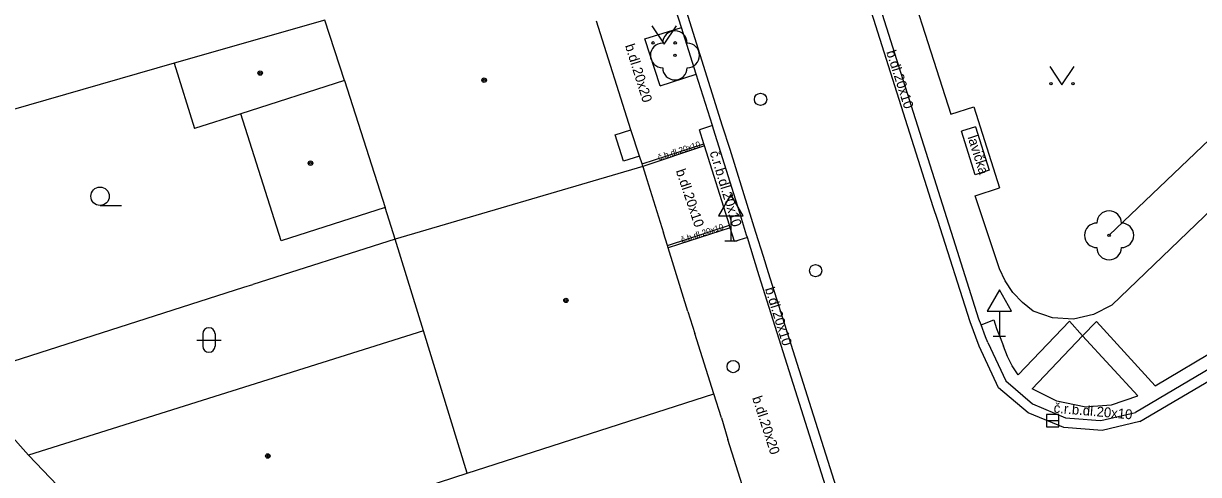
# Model space of a CAD drawing. Extents: x -596229 to -595156, y -1161237 to -1159376.
# Drawn here: x -595820.24 to -595772.39, y -1160385.85 to -1160367.48 of the extents above; entities that cross this region are included whole.
import ezdxf

# ---------------------------------------------------------------- set-up
doc = ezdxf.new("R2010")
doc.units = 0
for name, color, linetype in [('DOP - rozhrani ploch obecne', 7, 'Continuous'), ('Level 22', 7, 'Continuous'), ('Level 27', 7, 'Continuous'), ('Level 28', 7, 'Continuous'), ('Level 31', 7, 'Continuous'), ('Level 34', 7, 'Continuous'), ('Level 36', 7, 'Continuous'), ('Level 39', 7, 'Continuous'), ('TM - budovy zdene_ betonove - NP', 7, 'Continuous'), ('TM - budovy zdene_ betonove - VP', 7, 'Continuous'), ('TM - chodniky - VP', 7, 'Continuous'), ('TM - komunikace - VP', 7, 'Continuous'), ('TM - lavicka', 7, 'Continuous'), ('TM - plot zivy neuzavreny', 7, 'Continuous'), ('TM - popis povrchu', 7, 'Continuous'), ('TM - poznamka', 7, 'Continuous'), ('TM - rozhrani mezi zpev. plochami mezi sebou - VP', 7, 'Continuous'), ('TM - vstup do budovy - zdene_ betonove', 7, 'Continuous'), ('TM - vstup do budovy - zdene_ betonove  - shora neviditelny', 7, 'Continuous')]:
    doc.layers.add(name, color=color, linetype=linetype)

msp = doc.modelspace()

# ---------------------------------------------------------------- linework, layer by layer
at = {"layer": 'DOP - rozhrani ploch obecne'}
for points in [[(-595805.1, -1160376.27), (-595810.9, -1160378.11)], [(-595822.83, -1160381.93), (-595811.26, -1160378.22)], [(-595811.26, -1160378.22), (-595810.9, -1160378.11)], [(-595822.83, -1160381.93), (-595820.03, -1160385.07)]]:
    msp.add_lwpolyline(points, dxfattribs=at)
at = {"layer": 'Level 22'}
for centre in [(-595793.71, -1160368.78), (-595776.03, -1160376.11)]:
    msp.add_circle(centre, 0.05, dxfattribs=at)
for centre, start, end in [((-595793.71, -1160368.28), 0, 180), ((-595794.21, -1160368.78), 90, 270), ((-595793.21, -1160368.78), 270, 90), ((-595793.71, -1160369.28), 180, 0), ((-595776.03, -1160375.61), 0, 180), ((-595776.53, -1160376.11), 90, 270), ((-595775.53, -1160376.11), 270, 90), ((-595776.03, -1160376.61), 180, 0)]:
    msp.add_arc(centre, 0.5, start, end, dxfattribs=at)
at = {"layer": 'Level 27'}
msp.add_line((-595778.58, -1160383.66), (-595778.08, -1160383.66), dxfattribs=at)
msp.add_lwpolyline([(-595778.58, -1160383.91), (-595778.08, -1160383.91), (-595778.08, -1160383.41), (-595778.58, -1160383.41)], close=True, dxfattribs=at)
at = {"layer": 'Level 28'}
for centre in [(-595790.22, -1160370.57), (-595787.98, -1160377.55)]:
    msp.add_circle(centre, 0.25, dxfattribs=at)
at = {"layer": 'Level 31'}
msp.add_circle((-595791.34, -1160381.46), 0.25, dxfattribs=at)
at = {"layer": 'Level 34'}
for p, q in [((-595791.43, -1160375.312), (-595791.43, -1160376.33)), ((-595791.68, -1160376.33), (-595791.18, -1160376.33)), ((-595780.5, -1160379.202), (-595780.5, -1160380.22)), ((-595780.75, -1160380.22), (-595780.25, -1160380.22))]:
    msp.add_line(p, q, dxfattribs=at)
for points in [[(-595791.93, -1160375.312), (-595790.93, -1160375.312), (-595791.43, -1160374.446)], [(-595781, -1160379.202), (-595780, -1160379.202), (-595780.5, -1160378.336)]]:
    msp.add_lwpolyline(points, close=True, dxfattribs=at)
at = {"layer": 'Level 36'}
for p, q in [((-595817.12, -1160374.895), (-595816.245, -1160374.895)), ((-595813.186, -1160380.376), (-595812.186, -1160380.376)), ((-595812.936, -1160380.126), (-595812.936, -1160380.626)), ((-595812.436, -1160380.126), (-595812.436, -1160380.626))]:
    msp.add_line(p, q, dxfattribs=at)
for points in [[(-595794.65, -1160367.57), (-595794.15, -1160368.32), (-595793.65, -1160367.57)], [(-595778.45, -1160369.23), (-595777.95, -1160369.98), (-595777.45, -1160369.23)]]:
    msp.add_lwpolyline(points, dxfattribs=at)
for centre, radius in [((-595794.6, -1160368.27), 0.05), ((-595793.701, -1160368.27), 0.05), ((-595778.4, -1160369.93), 0.05), ((-595777.501, -1160369.93), 0.05), ((-595817.12, -1160374.52), 0.375)]:
    msp.add_circle(centre, radius, dxfattribs=at)
for centre, start, end in [((-595812.686, -1160380.126), 0, 180), ((-595812.686, -1160380.626), 180, 0)]:
    msp.add_arc(centre, 0.25, start, end, dxfattribs=at)
at = {"layer": 'Level 39'}
for centre, radius in [((-595810.6, -1160369.5), 0.09), ((-595810.6, -1160369.5), 0.0398), ((-595801.48, -1160369.79), 0.09), ((-595801.48, -1160369.79), 0.0398), ((-595808.55, -1160373.17), 0.09), ((-595808.55, -1160373.17), 0.0398), ((-595798.15, -1160378.76), 0.09), ((-595798.15, -1160378.76), 0.0398), ((-595810.29, -1160385.1), 0.09), ((-595810.29, -1160385.1), 0.0398)]:
    msp.add_circle(centre, radius, dxfattribs=at)
at = {"layer": 'TM - budovy zdene_ betonove - NP'}
for points in [[(-595796.15, -1160372.02), (-595795.5, -1160371.81)], [(-595795.16, -1160372.88), (-595795.81, -1160373.09)]]:
    msp.add_lwpolyline(points, dxfattribs=at)
at = {"layer": 'TM - budovy zdene_ betonove - VP'}
for points in [[(-595807.97, -1160367.34), (-595814.1, -1160369.1)], [(-595807.16, -1160369.8), (-595807.97, -1160367.34)], [(-595795.5, -1160371.81), (-595796.9, -1160367.39)], [(-595814.1, -1160369.1), (-595821.55, -1160371.24)], [(-595814.1, -1160369.1), (-595813.27, -1160371.76)], [(-595807.16, -1160369.8), (-595811.39, -1160371.16)], [(-595807.16, -1160369.8), (-595805.51, -1160374.98)], [(-595811.39, -1160371.16), (-595813.27, -1160371.76)], [(-595809.75, -1160376.33), (-595811.39, -1160371.16)], [(-595795.16, -1160372.88), (-595795.5, -1160371.81)], [(-595795.05, -1160373.2), (-595795.16, -1160372.88)], [(-595795.02, -1160373.3), (-595795.05, -1160373.2)], [(-595795.02, -1160373.3), (-595805.1, -1160376.27)], [(-595795.02, -1160373.3), (-595794.85, -1160373.84)], [(-595805.51, -1160374.98), (-595809.75, -1160376.33)], [(-595805.1, -1160376.27), (-595805.51, -1160374.98)], [(-595794.02, -1160376.52), (-595794.18, -1160376.01)], [(-595803.95, -1160380), (-595805.1, -1160376.27)], [(-595793.99, -1160376.62), (-595794.02, -1160376.52)], [(-595793.18, -1160379.21), (-595793.99, -1160376.62)], [(-595803.95, -1160380), (-595820.03, -1160385.07)], [(-595802.17, -1160385.8), (-595803.95, -1160380)], [(-595792.13, -1160382.57), (-595792.9, -1160380.11)], [(-595802.17, -1160385.8), (-595792.13, -1160382.57)], [(-595791.82, -1160383.54), (-595792.13, -1160382.57)], [(-595789.44, -1160390.8), (-595789.53, -1160390.83), (-595791.55, -1160384.43)], [(-595820.03, -1160385.07), (-595815.33, -1160390)], [(-595807.85, -1160387.64), (-595802.17, -1160385.8)]]:
    msp.add_lwpolyline(points, dxfattribs=at)
at = {"layer": 'TM - chodniky - VP'}
for points in [[(-595784.93, -1160363.5), (-595782.47, -1160371.17)], [(-595761.87, -1160365.45), (-595775.92, -1160378.95)], [(-595794.93, -1160368.11), (-595793.44, -1160367.64)], [(-595794.31, -1160370.02), (-595794.93, -1160368.11)], [(-595794.31, -1160370.02), (-595792.84, -1160369.55)], [(-595782.47, -1160371.17), (-595781.54, -1160370.88), (-595780.49, -1160374.17)], [(-595780.5, -1160377.47), (-595781.49, -1160374.5), (-595780.49, -1160374.17)], [(-595779.12, -1160379.2), (-595779.56, -1160378.85), (-595779.95, -1160378.44), (-595780.26, -1160377.97), (-595780.5, -1160377.47)], [(-595775.92, -1160378.95), (-595776.66, -1160379.34), (-595777.48, -1160379.52), (-595778.33, -1160379.47), (-595779.12, -1160379.2)]]:
    msp.add_lwpolyline(points, dxfattribs=at)
at = {"layer": 'TM - komunikace - VP'}
for points in [[(-595781.24, -1160379.75), (-595781.33, -1160379.52), (-595782.37, -1160376.25), (-595782.64, -1160375.4), (-595788.22, -1160357.75), (-595788.79, -1160355.96)], [(-595793.44, -1160367.64), (-595793.55, -1160367.3), (-595793.66, -1160366.96)], [(-595792.84, -1160369.55), (-595793.44, -1160367.64)], [(-595792.18, -1160371.64), (-595792.84, -1160369.55)], [(-595790.76, -1160376.2), (-595790.79, -1160376.1), (-595791.08, -1160375.15), (-595791.84, -1160372.73), (-595792.14, -1160371.78), (-595792.18, -1160371.64)], [(-595787.42, -1160386.84), (-595787.5, -1160386.58), (-595790.28, -1160377.76), (-595790.49, -1160377.09), (-595790.76, -1160376.2)], [(-595780.97, -1160380.47), (-595781.06, -1160380.24), (-595781.24, -1160379.75)], [(-595780.97, -1160380.47), (-595780.24, -1160382.04)], [(-595771.23, -1160381.13), (-595774.96, -1160383.33)], [(-595780.24, -1160382.04), (-595779.15, -1160382.98), (-595777.81, -1160383.54), (-595777.26, -1160383.58), (-595776.57, -1160383.64), (-595776.37, -1160383.66), (-595774.96, -1160383.33)]]:
    msp.add_lwpolyline(points, dxfattribs=at)
at = {"layer": 'TM - lavicka'}
for points in [[(-595781.47, -1160371.69), (-595782.04, -1160371.87)], [(-595781.47, -1160371.69), (-595780.91, -1160373.46)], [(-595780.91, -1160373.46), (-595781.48, -1160373.64), (-595782.04, -1160371.87)]]:
    msp.add_lwpolyline(points, dxfattribs=at)
at = {"layer": 'TM - plot zivy neuzavreny'}
msp.add_lwpolyline([(-595765.24, -1160365.8), (-595776.03, -1160376.11)], dxfattribs=at)
at = {"layer": 'TM - rozhrani mezi zpev. plochami mezi sebou - VP'}
for points in [[(-595783.01, -1160375.51), (-595783.19, -1160374.95), (-595789.17, -1160356.08), (-595789.39, -1160355.34), (-595789.51, -1160354.95)], [(-595789.9, -1160377.64), (-595790.11, -1160376.97), (-595790.41, -1160375.99), (-595790.71, -1160375.03), (-595791.46, -1160372.62), (-595791.77, -1160371.66), (-595793.17, -1160367.19), (-595793.47, -1160366.23), (-595795.66, -1160359.28), (-595795.96, -1160358.31), (-595796.22, -1160357.47)], [(-595792.18, -1160371.64), (-595792.71, -1160371.81)], [(-595792.53, -1160372.38), (-595792.71, -1160371.81)], [(-595795.05, -1160373.2), (-595792.53, -1160372.38)], [(-595792.5, -1160372.47), (-595795.02, -1160373.3)], [(-595792.5, -1160372.47), (-595792.53, -1160372.38)], [(-595791.49, -1160375.7), (-595792.5, -1160372.47)], [(-595780.53, -1160382.32), (-595781.32, -1160380.62), (-595781.69, -1160379.64), (-595783.01, -1160375.51)], [(-595794.02, -1160376.52), (-595791.49, -1160375.7)], [(-595791.46, -1160375.8), (-595793.99, -1160376.62)], [(-595791.46, -1160375.8), (-595791.49, -1160375.7)], [(-595791.29, -1160376.36), (-595791.46, -1160375.8)], [(-595790.76, -1160376.2), (-595791.29, -1160376.36)], [(-595785.72, -1160391.64), (-595786.81, -1160387.43), (-595789.9, -1160377.64)], [(-595781.24, -1160379.75), (-595780.73, -1160379.55)], [(-595780.73, -1160379.55), (-595780.61, -1160379.91)], [(-595780.61, -1160379.91), (-595780.47, -1160380.27)], [(-595777.64, -1160379.61), (-595779.74, -1160381.8)], [(-595777.64, -1160379.61), (-595777.11, -1160380.2)], [(-595777.11, -1160380.2), (-595776.55, -1160379.62), (-595774.15, -1160382.24)], [(-595774.78, -1160383.69), (-595771.69, -1160381.88), (-595770.84, -1160381.37), (-595767.86, -1160379.62)], [(-595780.47, -1160380.27), (-595780.33, -1160380.62)], [(-595777.11, -1160380.2), (-595779.17, -1160382.36)], [(-595777.11, -1160380.2), (-595774.86, -1160382.65)], [(-595779.74, -1160381.8), (-595779.98, -1160381.43), (-595780.17, -1160381.04), (-595780.33, -1160380.62)], [(-595774.15, -1160382.24), (-595771.51, -1160380.66)], [(-595774.78, -1160383.69), (-595776.31, -1160384.06), (-595777.88, -1160383.94), (-595779.33, -1160383.34), (-595780.53, -1160382.32)], [(-595777.05, -1160383.1), (-595778.16, -1160382.87), (-595779.17, -1160382.36)], [(-595775.93, -1160383.02), (-595774.86, -1160382.65)], [(-595777.05, -1160383.1), (-595775.93, -1160383.02)]]:
    msp.add_lwpolyline(points, dxfattribs=at)
at = {"layer": 'TM - vstup do budovy - zdene_ betonove'}
for points in [[(-595794.85, -1160373.84), (-595794.18, -1160376.01)], [(-595793.18, -1160379.21), (-595792.9, -1160380.11)], [(-595791.82, -1160383.54), (-595791.55, -1160384.43)]]:
    msp.add_lwpolyline(points, dxfattribs=at)
at = {"layer": 'TM - vstup do budovy - zdene_ betonove  - shora neviditelny'}
msp.add_lwpolyline([(-595795.81, -1160373.09), (-595796.15, -1160372.02)], dxfattribs=at)

# ---------------------------------------------------------------- texts
at = {"layer": 'TM - popis povrchu'}
for s, height, rotation, p in [('b.dl.20x20', 0.4, 287.5353, (-595795.75, -1160368.38)), ('b.dl.20x10', 0.4, 287.7587, (-595785.11, -1160368.64)), ('č.b.dl.20x10', 0.25, 18, (-595794.36, -1160373.06)), ('č.r.b.dl.20x10', 0.4, 287, (-595792.3, -1160372.73)), ('b.dl.20x10', 0.4, 288.6619, (-595793.68, -1160373.48)), ('č.b.dl.20x10', 0.25, 18, (-595793.42, -1160376.42)), ('b.dl.20x10', 0.4, 287.3597, (-595790.05, -1160378.29)), ('b.dl.20x20', 0.4, 288, (-595790.57, -1160382.73)), ('č.r.b.dl.20x10', 0.4, 355, (-595778.3, -1160383.33))]:
    msp.add_text(s, height=height, rotation=rotation, dxfattribs=at).set_placement(p)
at = {"layer": 'TM - poznamka'}
msp.add_text('lavička', height=0.4, rotation=287.7587, dxfattribs=at).set_placement((-595781.8, -1160372.11))

doc.saveas('drawing.dxf')
